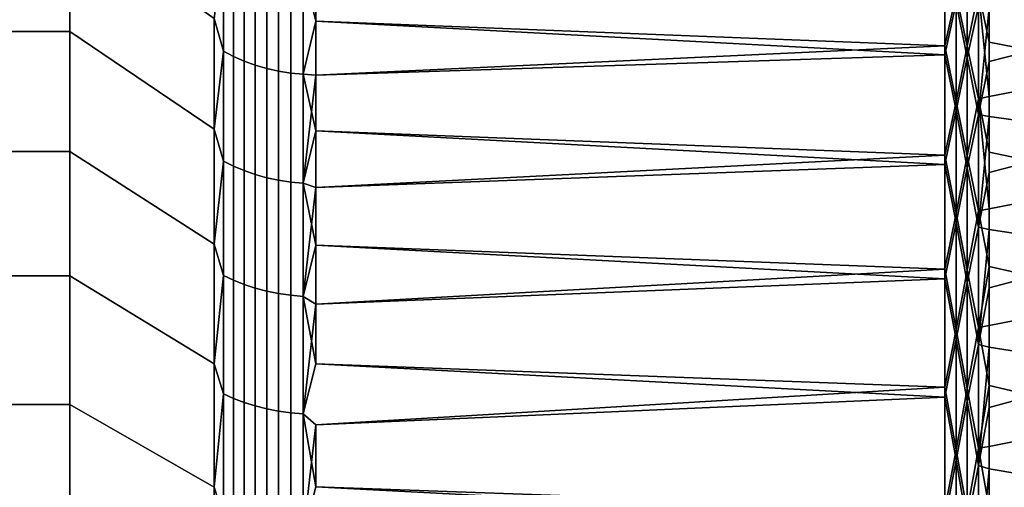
# Model space of a CAD drawing. Header units: metres. Extents: x -29 to 117, y -464 to 29.
# Tile 312 of 362: x 55.85 to 62.72, y 14.05 to 17.31. Entities that reach past the tile are written whole.
import ezdxf

# ---------------------------------------------------------------- set-up
doc = ezdxf.new("R2010")
doc.units = ezdxf.units.M
doc.layers.add('solid_24_501_056_XXX', color=7, linetype='CONTINUOUS')

msp = doc.modelspace()

# ---------------------------------------------------------------- linework, layer by layer
at = {"layer": 'solid_24_501_056_XXX'}
for points in [[(56.200001, 18.031223, 33.968777), (56.200001, 17.227636, 33.199509), (55.5, 17.227528, 33.199455), (55.5, 18.031223, 33.968777)], [(56.200001, 17.227636, 70.800491), (56.200001, 18.031223, 70.031219), (55.5, 18.031223, 70.031219), (55.5, 17.227528, 70.800545)], [(57.207108, 17.319078, 34.680897), (57.207108, 16.547144, 33.941933), (56.200001, 17.227636, 33.199509), (56.200001, 18.031223, 33.968777)], [(57.207108, 16.547144, 70.058067), (57.207108, 17.319077, 69.319107), (56.200001, 18.031223, 70.031219), (56.200001, 17.227636, 70.800491)], [(62.611195, 17.016912, 69.275459), (63.590717, 17.267908, 69.445091), (63.590717, 18.005177, 68.68309), (62.611195, 17.391401, 68.898399)], [(62.30183, 17.858013, 35.668087), (62.30183, 17.127747, 34.903793), (57.914215, 17.300224, 35.07835), (57.914215, 17.670332, 35.46521)], [(62.380379, 17.48723, 35.267208), (62.30183, 17.127747, 34.903793), (62.30183, 17.858013, 35.668087)], [(62.380379, 17.48723, 35.267208), (62.458523, 17.856911, 35.648586), (62.458523, 17.124691, 34.883255)], [(62.458523, 17.124691, 34.883255), (62.458523, 17.856911, 35.648586), (62.535694, 17.507782, 35.253044)], [(57.271427, 17.090534, 34.537701), (57.207108, 17.319078, 34.680897), (57.271427, 17.825977, 35.289143)], [(57.271427, 17.825977, 68.710854), (57.207108, 17.319077, 69.319107), (57.271427, 17.090534, 69.462296)], [(57.271427, 17.825977, 68.710854), (57.271427, 17.090534, 69.462296), (57.34071, 17.053352, 69.424309), (57.34071, 17.787195, 68.6745)], [(57.271427, 17.090534, 34.537701), (57.271427, 17.825977, 35.289143), (57.34071, 17.787195, 35.3255), (57.34071, 17.053352, 34.575691)], [(57.34071, 17.787195, 68.6745), (57.34071, 17.053352, 69.424309), (57.414364, 17.02054, 69.390785), (57.414364, 17.752972, 68.642418)], [(57.34071, 17.053352, 34.575691), (57.34071, 17.787195, 35.3255), (57.414364, 17.752972, 35.357582), (57.414364, 17.02054, 34.609219)], [(62.30183, 17.064537, 69.159302), (62.30183, 17.797623, 68.397705), (57.914215, 17.670332, 68.53479), (57.914215, 17.300224, 68.921654)], [(62.380379, 17.426468, 68.796066), (62.30183, 17.797623, 68.397705), (62.30183, 17.064537, 69.159302)], [(57.414364, 17.752972, 68.642418), (57.414364, 17.02054, 69.390785), (57.491833, 16.992348, 69.361977), (57.491833, 17.723566, 68.614853)], [(57.414364, 17.02054, 34.609219), (57.414364, 17.752972, 35.357582), (57.491833, 17.723566, 35.385147), (57.491833, 16.992348, 34.638023)], [(57.491833, 17.723566, 68.614853), (57.491833, 16.992348, 69.361977), (57.572521, 16.96899, 69.338112), (57.572521, 17.699203, 68.59201)], [(57.491833, 16.992348, 34.638023), (57.491833, 17.723566, 35.385147), (57.572521, 17.699203, 35.407986), (57.572521, 16.96899, 34.661888)], [(62.380379, 17.426468, 68.796066), (62.458523, 17.045099, 69.196007), (62.458523, 17.780863, 68.434082)], [(62.458523, 17.780863, 68.434082), (62.458523, 17.045099, 69.196007), (62.535694, 17.402784, 68.856041)], [(57.572521, 17.699203, 68.59201), (57.572521, 16.96899, 69.338112), (57.655815, 16.950645, 69.319366), (57.655815, 17.680069, 68.574074)], [(57.572521, 16.96899, 34.661888), (57.572521, 17.699203, 35.407986), (57.655815, 17.680069, 35.425922), (57.655815, 16.950645, 34.680634)], [(57.655815, 17.680069, 68.574074), (57.655815, 16.950645, 69.319366), (57.741081, 16.937454, 69.305885), (57.741081, 17.666309, 68.56118)], [(57.655815, 16.950645, 34.680634), (57.655815, 17.680069, 35.425922), (57.741081, 17.666309, 35.438824), (57.741081, 16.937454, 34.694111)], [(57.741081, 17.666309, 68.56118), (57.741081, 16.937454, 69.305885), (57.827667, 16.929516, 69.297775), (57.827667, 17.65803, 68.553413)], [(57.741081, 16.937454, 34.694111), (57.741081, 17.666309, 35.438824), (57.827667, 17.65803, 35.446583), (57.827667, 16.929516, 34.702221)], [(57.827667, 17.65803, 68.553413), (57.914215, 17.300224, 68.921654), (57.914215, 17.670332, 68.53479)], [(57.827667, 17.65803, 35.446583), (57.914215, 17.670332, 35.46521), (57.914215, 17.300224, 35.07835)], [(57.827667, 17.65803, 68.553413), (57.827667, 16.929516, 69.297775), (57.914215, 17.300224, 68.921654)], [(57.827667, 16.929516, 34.702221), (57.827667, 17.65803, 35.446583), (57.914215, 17.300224, 35.07835)], [(62.611195, 17.52496, 35.24015), (63.590717, 17.712799, 35.006809), (63.590717, 16.96241, 34.257721), (62.611195, 17.153475, 34.860134)], [(62.535694, 17.507782, 35.253044), (62.611195, 17.52496, 35.24015), (62.611195, 17.153475, 34.860134)], [(62.380379, 16.739128, 34.518833), (62.30183, 17.127747, 34.903793), (62.380379, 17.48723, 35.267208)], [(62.380379, 16.739128, 34.518833), (62.380379, 17.48723, 35.267208), (62.458523, 17.124691, 34.883255)], [(62.458523, 17.124691, 34.883255), (62.535694, 17.507782, 35.253044), (62.535694, 16.757895, 34.502686)], [(62.535694, 17.507782, 35.253044), (62.611195, 17.153475, 34.860134), (62.611195, 16.773752, 34.488346)], [(62.535694, 16.757895, 34.502686), (62.535694, 17.507782, 35.253044), (62.611195, 16.773752, 34.488346)], [(62.380379, 17.426468, 68.796066), (62.30183, 17.064537, 69.159302), (62.380379, 16.675657, 69.541725)], [(62.380379, 17.426468, 68.796066), (62.380379, 16.675657, 69.541725), (62.458523, 17.045099, 69.196007)], [(62.458523, 17.045099, 69.196007), (62.535694, 16.64822, 69.6017), (62.535694, 17.402784, 68.856041)], [(62.535694, 17.402784, 68.856041), (62.535694, 16.64822, 69.6017), (62.611195, 17.391401, 68.898399)], [(62.535694, 16.64822, 69.6017), (62.611195, 17.016912, 69.275459), (62.611195, 17.391401, 68.898399)], [(57.271427, 17.090534, 34.537701), (57.207108, 16.547144, 33.941933), (57.207108, 17.319078, 34.680897)], [(57.271427, 17.090534, 69.462296), (57.207108, 17.319077, 69.319107), (57.207108, 16.547144, 70.058067)], [(57.827667, 16.929516, 69.297775), (57.914215, 16.921648, 69.300224), (57.914215, 17.300224, 68.921654)], [(57.827667, 16.929516, 34.702221), (57.914215, 17.300224, 35.07835), (57.914215, 16.921648, 34.699776)], [(62.30183, 17.064537, 69.159302), (57.914215, 17.300224, 68.921654), (57.914215, 16.921648, 69.300224)], [(62.30183, 17.127747, 34.903793), (57.914215, 16.921648, 34.699776), (57.914215, 17.300224, 35.07835)], [(62.611195, 17.016912, 69.275459), (62.611195, 16.634251, 69.644218), (63.590717, 16.498419, 70.174545), (63.590717, 17.267908, 69.445091)], [(56.200001, 17.227636, 33.199509), (56.200001, 16.391222, 32.465981), (55.5, 16.391085, 32.465866), (55.5, 17.227528, 33.199455)], [(56.200001, 17.227636, 70.800491), (55.5, 17.227528, 70.800545), (55.5, 16.391085, 71.534134), (56.200001, 16.391222, 71.534019)], [(57.207108, 15.743712, 33.237343), (56.200001, 16.391222, 32.465981), (56.200001, 17.227636, 33.199509), (57.207108, 16.547144, 33.941933)], [(57.207108, 15.743711, 70.762657), (57.207108, 16.547144, 70.058067), (56.200001, 17.227636, 70.800491), (56.200001, 16.391222, 71.534019)], [(62.30183, 17.127747, 34.903793), (62.30183, 16.364803, 34.172123), (57.914215, 16.53479, 34.329666), (57.914215, 16.921648, 34.699776)], [(62.380379, 16.739128, 34.518833), (62.30183, 16.364803, 34.172123), (62.30183, 17.127747, 34.903793)], [(62.380379, 16.739128, 34.518833), (62.458523, 17.124691, 34.883255), (62.458523, 16.359699, 34.150681)], [(62.458523, 16.359699, 34.150681), (62.458523, 17.124691, 34.883255), (62.535694, 16.757895, 34.502686)], [(62.611195, 16.773752, 34.488346), (62.611195, 17.153475, 34.860134), (63.590717, 16.96241, 34.257721)], [(57.271427, 16.323442, 33.818596), (57.207108, 16.547144, 33.941933), (57.271427, 17.090534, 34.537701)], [(57.271427, 17.090534, 69.462296), (57.207108, 16.547144, 70.058067), (57.271427, 16.323442, 70.181404)], [(57.271427, 17.090534, 69.462296), (57.271427, 16.323442, 70.181404), (57.34071, 16.28793, 70.141846), (57.34071, 17.053352, 69.424309)], [(57.271427, 16.323442, 33.818596), (57.271427, 17.090534, 34.537701), (57.34071, 17.053352, 34.575691), (57.34071, 16.28793, 33.85815)], [(57.34071, 17.053352, 69.424309), (57.34071, 16.28793, 70.141846), (57.414364, 16.25659, 70.106941), (57.414364, 17.02054, 69.390785)], [(57.34071, 16.28793, 33.85815), (57.34071, 17.053352, 34.575691), (57.414364, 17.02054, 34.609219), (57.414364, 16.25659, 33.893059)], [(62.30183, 16.298899, 69.888145), (62.30183, 17.064537, 69.159302), (57.914215, 16.921648, 69.300224), (57.914215, 16.53479, 69.670334)], [(62.380379, 16.675657, 69.541725), (62.30183, 17.064537, 69.159302), (62.30183, 16.298899, 69.888145)], [(62.380379, 16.675657, 69.541725), (62.458523, 16.276718, 69.925026), (62.458523, 17.045099, 69.196007)], [(62.458523, 17.045099, 69.196007), (62.458523, 16.276718, 69.925026), (62.535694, 16.64822, 69.6017)], [(57.414364, 17.02054, 69.390785), (57.414364, 16.25659, 70.106941), (57.491833, 16.229664, 70.07695), (57.491833, 16.992348, 69.361977)], [(57.414364, 16.25659, 33.893059), (57.414364, 17.02054, 34.609219), (57.491833, 16.992348, 34.638023), (57.491833, 16.229664, 33.92305)], [(57.491833, 16.992348, 69.361977), (57.491833, 16.229664, 70.07695), (57.572521, 16.207355, 70.052101), (57.572521, 16.96899, 69.338112)], [(57.491833, 16.229664, 33.92305), (57.491833, 16.992348, 34.638023), (57.572521, 16.96899, 34.661888), (57.572521, 16.207355, 33.947899)], [(57.572521, 16.96899, 69.338112), (57.572521, 16.207355, 70.052101), (57.655815, 16.189835, 70.032585), (57.655815, 16.950645, 69.319366)], [(57.572521, 16.207355, 33.947899), (57.572521, 16.96899, 34.661888), (57.655815, 16.950645, 34.680634), (57.655815, 16.189835, 33.967415)], [(62.535694, 16.64822, 69.6017), (62.611195, 16.634251, 69.644218), (62.611195, 17.016912, 69.275459)], [(62.611195, 16.773752, 34.488346), (63.590717, 16.96241, 34.257721), (63.590717, 16.180372, 33.54174), (62.611195, 16.385971, 34.124969)], [(57.655815, 16.950645, 69.319366), (57.655815, 16.189835, 70.032585), (57.741081, 16.177235, 70.018555), (57.741081, 16.937454, 69.305885)], [(57.655815, 16.189835, 33.967415), (57.655815, 16.950645, 34.680634), (57.741081, 16.937454, 34.694111), (57.741081, 16.177235, 33.981449)], [(57.741081, 16.937454, 69.305885), (57.741081, 16.177235, 70.018555), (57.827667, 16.169653, 70.010109), (57.827667, 16.929516, 69.297775)], [(57.741081, 16.177235, 33.981449), (57.741081, 16.937454, 34.694111), (57.827667, 16.929516, 34.702221), (57.827667, 16.169653, 33.989891)], [(57.827667, 16.929516, 69.297775), (57.827667, 16.169653, 70.010109), (57.914215, 16.921648, 69.300224)], [(57.827667, 16.929516, 34.702221), (57.914215, 16.921648, 34.699776), (57.914215, 16.53479, 34.329666)], [(57.827667, 16.169653, 33.989891), (57.827667, 16.929516, 34.702221), (57.914215, 16.53479, 34.329666)], [(57.827667, 16.169653, 70.010109), (57.914215, 16.53479, 69.670334), (57.914215, 16.921648, 69.300224)], [(62.458523, 16.359699, 34.150681), (62.535694, 16.757895, 34.502686), (62.535694, 15.975876, 33.785877)], [(62.535694, 16.757895, 34.502686), (62.611195, 16.773752, 34.488346), (62.611195, 16.385971, 34.124969)], [(62.535694, 16.757895, 34.502686), (62.611195, 16.385971, 34.124969), (62.611195, 15.990322, 33.77018)], [(62.535694, 15.975876, 33.785877), (62.535694, 16.757895, 34.502686), (62.611195, 15.990322, 33.77018)], [(62.380379, 15.95903, 33.803875), (62.30183, 16.364803, 34.172123), (62.380379, 16.739128, 34.518833)], [(62.380379, 15.95903, 33.803875), (62.380379, 16.739128, 34.518833), (62.458523, 16.359699, 34.150681)], [(62.380379, 16.675657, 69.541725), (62.30183, 16.298899, 69.888145), (62.380379, 15.892973, 70.253845)], [(62.380379, 16.675657, 69.541725), (62.380379, 15.892973, 70.253845), (62.458523, 16.276718, 69.925026)], [(62.458523, 16.276718, 69.925026), (62.535694, 15.861738, 70.313606), (62.535694, 16.64822, 69.6017)], [(62.535694, 16.64822, 69.6017), (62.535694, 15.861738, 70.313606), (62.611195, 16.634251, 69.644218)], [(62.535694, 15.861738, 70.313606), (62.611195, 16.243599, 70.004509), (62.611195, 16.634251, 69.644218)], [(62.611195, 16.634251, 69.644218), (62.611195, 16.243599, 70.004509), (63.590717, 16.498419, 70.174545)], [(57.271427, 16.323442, 33.818596), (57.207108, 15.743712, 33.237343), (57.207108, 16.547144, 33.941933)], [(57.271427, 16.323442, 70.181404), (57.207108, 16.547144, 70.058067), (57.207108, 15.743711, 70.762657)], [(57.827667, 16.169653, 70.010109), (57.914215, 16.139839, 70.031792), (57.914215, 16.53479, 69.670334)], [(57.827667, 16.169653, 33.989891), (57.914215, 16.53479, 34.329666), (57.914215, 16.139839, 33.968204)], [(62.30183, 16.298899, 69.888145), (57.914215, 16.53479, 69.670334), (57.914215, 16.139839, 70.031792)], [(62.30183, 16.364803, 34.172123), (57.914215, 16.139839, 33.968204), (57.914215, 16.53479, 34.329666)], [(62.611195, 16.243599, 70.004509), (62.611195, 15.845146, 70.356148), (63.590717, 15.698147, 70.870079), (63.590717, 16.498419, 70.174545)], [(56.200001, 16.391222, 32.465981), (56.200001, 15.523464, 31.769527), (55.5, 15.523396, 31.769518), (55.5, 16.391085, 32.465866)], [(56.200001, 15.523464, 72.230476), (56.200001, 16.391222, 71.534019), (55.5, 16.391085, 71.534134), (55.5, 15.523396, 72.230484)], [(57.207108, 14.91031, 32.568466), (56.200001, 15.523464, 31.769527), (56.200001, 16.391222, 32.465981), (57.207108, 15.743712, 33.237343)], [(57.207108, 14.91031, 71.431534), (57.207108, 15.743711, 70.762657), (56.200001, 16.391222, 71.534019), (56.200001, 15.523464, 72.230476)], [(62.30183, 16.364803, 34.172123), (62.30183, 15.570638, 33.474472), (57.914215, 15.736988, 33.61557), (57.914215, 16.139839, 33.968204)], [(62.380379, 15.95903, 33.803875), (62.30183, 15.570638, 33.474472), (62.30183, 16.364803, 34.172123)], [(62.380379, 15.95903, 33.803875), (62.458523, 16.359699, 34.150681), (62.458523, 15.563401, 33.452263)], [(62.458523, 15.563401, 33.452263), (62.458523, 16.359699, 34.150681), (62.535694, 15.975876, 33.785877)], [(62.611195, 15.990322, 33.77018), (62.611195, 16.385971, 34.124969), (63.590717, 16.180372, 33.54174)], [(57.271427, 15.526125, 33.13316), (57.207108, 15.743712, 33.237343), (57.271427, 16.323442, 33.818596)], [(57.271427, 16.323442, 70.181404), (57.207108, 15.743711, 70.762657), (57.271427, 15.526125, 70.866837)], [(57.271427, 16.323442, 70.181404), (57.271427, 15.526125, 70.866837), (57.34071, 15.492347, 70.82579), (57.34071, 16.28793, 70.141846)], [(57.271427, 15.526125, 33.13316), (57.271427, 16.323442, 33.818596), (57.34071, 16.28793, 33.85815), (57.34071, 15.492347, 33.174206)], [(57.34071, 16.28793, 70.141846), (57.34071, 15.492347, 70.82579), (57.414364, 15.462538, 70.789574), (57.414364, 16.25659, 70.106941)], [(57.34071, 15.492347, 33.174206), (57.34071, 16.28793, 33.85815), (57.414364, 16.25659, 33.893059), (57.414364, 15.462538, 33.21043)], [(62.30183, 15.502167, 70.582863), (62.30183, 16.298899, 69.888145), (57.914215, 16.139839, 70.031792), (57.914215, 15.736988, 70.38443)], [(62.380379, 15.892973, 70.253845), (62.30183, 16.298899, 69.888145), (62.30183, 15.502167, 70.582863)], [(62.380379, 15.892973, 70.253845), (62.458523, 15.477189, 70.619736), (62.458523, 16.276718, 69.925026)], [(62.458523, 16.276718, 69.925026), (62.458523, 15.477189, 70.619736), (62.535694, 15.861738, 70.313606)], [(57.414364, 16.25659, 70.106941), (57.414364, 15.462538, 70.789574), (57.491833, 15.436927, 70.758446), (57.491833, 16.229664, 70.07695)], [(57.414364, 15.462538, 33.21043), (57.414364, 16.25659, 33.893059), (57.491833, 16.229664, 33.92305), (57.491833, 15.436927, 33.24155)], [(57.491833, 16.229664, 70.07695), (57.491833, 15.436927, 70.758446), (57.572521, 15.415708, 70.732666), (57.572521, 16.207355, 70.052101)], [(57.491833, 15.436927, 33.24155), (57.491833, 16.229664, 33.92305), (57.572521, 16.207355, 33.947899), (57.572521, 15.415708, 33.267338)], [(57.572521, 16.207355, 70.052101), (57.572521, 15.415708, 70.732666), (57.655815, 15.399042, 70.71241), (57.655815, 16.189835, 70.032585)], [(57.572521, 15.415708, 33.267338), (57.572521, 16.207355, 33.947899), (57.655815, 16.189835, 33.967415), (57.655815, 15.399042, 33.287586)], [(62.535694, 15.861738, 70.313606), (62.611195, 15.845146, 70.356148), (62.611195, 16.243599, 70.004509)], [(57.655815, 16.189835, 70.032585), (57.655815, 15.399042, 70.71241), (57.741081, 15.387057, 70.697853), (57.741081, 16.177235, 70.018555)], [(57.655815, 15.399042, 33.287586), (57.655815, 16.189835, 33.967415), (57.741081, 16.177235, 33.981449), (57.741081, 15.387057, 33.302151)], [(57.741081, 16.177235, 70.018555), (57.741081, 15.387057, 70.697853), (57.827667, 15.379846, 70.689087), (57.827667, 16.169653, 70.010109)], [(57.741081, 15.387057, 33.302151), (57.741081, 16.177235, 33.981449), (57.827667, 16.169653, 33.989891), (57.827667, 15.379846, 33.310913)], [(57.827667, 16.169653, 70.010109), (57.827667, 15.379846, 70.689087), (57.914215, 16.139839, 70.031792)], [(57.827667, 16.169653, 33.989891), (57.914215, 16.139839, 33.968204), (57.914215, 15.736988, 33.61557)], [(57.827667, 15.379846, 33.310913), (57.827667, 16.169653, 33.989891), (57.914215, 15.736988, 33.61557)], [(57.827667, 15.379846, 70.689087), (57.914215, 15.736988, 70.38443), (57.914215, 16.139839, 70.031792)], [(62.611195, 15.990322, 33.77018), (63.590717, 16.180372, 33.54174), (63.590717, 15.368145, 32.860199), (62.611195, 15.586993, 33.424145)], [(62.380379, 15.148426, 33.123699), (62.30183, 15.570638, 33.474472), (62.380379, 15.95903, 33.803875)], [(62.380379, 15.148426, 33.123699), (62.380379, 15.95903, 33.803875), (62.458523, 15.563401, 33.452263)], [(62.458523, 15.563401, 33.452263), (62.535694, 15.975876, 33.785877), (62.535694, 15.16323, 33.103985)], [(62.535694, 15.975876, 33.785877), (62.611195, 15.990322, 33.77018), (62.611195, 15.586993, 33.424145)], [(62.535694, 15.16323, 33.103985), (62.535694, 15.975876, 33.785877), (62.611195, 15.586993, 33.424145)], [(62.380379, 15.892973, 70.253845), (62.30183, 15.502167, 70.582863), (62.380379, 15.079909, 70.931084)], [(62.380379, 15.892973, 70.253845), (62.380379, 15.079909, 70.931084), (62.458523, 15.477189, 70.619736)], [(62.458523, 15.477189, 70.619736), (62.535694, 15.044847, 70.99041), (62.535694, 15.861738, 70.313606)], [(62.535694, 15.861738, 70.313606), (62.535694, 15.044847, 70.99041), (62.611195, 15.845146, 70.356148)], [(62.535694, 15.044847, 70.99041), (62.611195, 15.439083, 70.698967), (62.611195, 15.845146, 70.356148)], [(62.611195, 15.845146, 70.356148), (62.611195, 15.439083, 70.698967), (63.590717, 15.698147, 70.870079)], [(57.271427, 15.526125, 33.13316), (57.207108, 14.91031, 32.568466), (57.207108, 15.743712, 33.237343)], [(57.271427, 15.526125, 70.866837), (57.207108, 15.743711, 70.762657), (57.207108, 14.91031, 71.431534)], [(57.827667, 15.379846, 70.689087), (57.914215, 15.326435, 70.728065), (57.914215, 15.736988, 70.38443)], [(57.827667, 15.379846, 33.310913), (57.914215, 15.736988, 33.61557), (57.914215, 15.326435, 33.271935)], [(62.30183, 15.502167, 70.582863), (57.914215, 15.736988, 70.38443), (57.914215, 15.326435, 70.728065)], [(62.30183, 15.570638, 33.474472), (57.914215, 15.326435, 33.271935), (57.914215, 15.736988, 33.61557)], [(62.611195, 15.439083, 70.698967), (62.611195, 15.025605, 71.032814), (63.590717, 14.868584, 71.530411), (63.590717, 15.698147, 70.870079)], [(56.200001, 15.523464, 31.769527), (56.200001, 14.626127, 31.111572), (55.5, 14.626199, 31.111624), (55.5, 15.523396, 31.769518)], [(56.200001, 14.626127, 72.888428), (56.200001, 15.523464, 72.230476), (55.5, 15.523396, 72.230484), (55.5, 14.626199, 72.888374)], [(57.207108, 14.91031, 32.568466), (57.207108, 14.048526, 31.936583), (56.200001, 14.626127, 31.111572), (56.200001, 15.523464, 31.769527)], [(57.207108, 14.048525, 72.063416), (57.207108, 14.91031, 71.431534), (56.200001, 15.523464, 72.230476), (56.200001, 14.626127, 72.888428)], [(57.271427, 14.700056, 32.482662), (57.207108, 14.91031, 32.568466), (57.271427, 15.526125, 33.13316)], [(57.271427, 15.526125, 70.866837), (57.207108, 14.91031, 71.431534), (57.271427, 14.700056, 71.517342)], [(57.271427, 15.526125, 70.866837), (57.271427, 14.700056, 71.517342), (57.34071, 14.668075, 71.474876), (57.34071, 15.492347, 70.82579)], [(57.271427, 14.700056, 32.482662), (57.271427, 15.526125, 33.13316), (57.34071, 15.492347, 33.174206), (57.34071, 14.668075, 32.52512)], [(62.30183, 15.570638, 33.474472), (62.30183, 14.746767, 32.812168), (57.914215, 14.908381, 32.937466), (57.914215, 15.326435, 33.271935)], [(62.380379, 15.148426, 33.123699), (62.30183, 14.746767, 32.812168), (62.30183, 15.570638, 33.474472)], [(62.380379, 15.148426, 33.123699), (62.458523, 15.563401, 33.452263), (62.458523, 14.737319, 32.789341)], [(62.458523, 14.737319, 32.789341), (62.458523, 15.563401, 33.452263), (62.535694, 15.16323, 33.103985)], [(62.535694, 15.16323, 33.103985), (62.611195, 15.586993, 33.424145), (62.611195, 15.176178, 33.087032)], [(62.611195, 15.176178, 33.087032), (62.611195, 15.586993, 33.424145), (63.590717, 15.368145, 32.860199)], [(57.34071, 15.492347, 70.82579), (57.34071, 14.668075, 71.474876), (57.414364, 14.639853, 71.437408), (57.414364, 15.462538, 70.789574)], [(57.34071, 14.668075, 32.52512), (57.34071, 15.492347, 33.174206), (57.414364, 15.462538, 33.21043), (57.414364, 14.639853, 32.562592)], [(57.414364, 15.462538, 70.789574), (57.414364, 14.639853, 71.437408), (57.491833, 14.615603, 71.405212), (57.491833, 15.436927, 70.758446)], [(57.414364, 14.639853, 32.562592), (57.414364, 15.462538, 33.21043), (57.491833, 15.436927, 33.24155), (57.491833, 14.615603, 32.594788)], [(62.30183, 14.67586, 71.242119), (62.30183, 15.502167, 70.582863), (57.914215, 15.326435, 70.728065), (57.914215, 14.908381, 71.062531)], [(62.380379, 15.079909, 70.931084), (62.30183, 15.502167, 70.582863), (62.30183, 14.67586, 71.242119)], [(62.380379, 15.079909, 70.931084), (62.458523, 14.648041, 71.278824), (62.458523, 15.477189, 70.619736)], [(62.458523, 15.477189, 70.619736), (62.458523, 14.648041, 71.278824), (62.535694, 15.044847, 70.99041)], [(57.491833, 15.436927, 70.758446), (57.491833, 14.615603, 71.405212), (57.572521, 14.595513, 71.37854), (57.572521, 15.415708, 70.732666)], [(57.491833, 14.615603, 32.594788), (57.491833, 15.436927, 33.24155), (57.572521, 15.415708, 33.267338), (57.572521, 14.595513, 32.621464)], [(57.572521, 15.415708, 70.732666), (57.572521, 14.595513, 71.37854), (57.655815, 14.579734, 71.35759), (57.655815, 15.399042, 70.71241)], [(57.572521, 14.595513, 32.621464), (57.572521, 15.415708, 33.267338), (57.655815, 15.399042, 33.287586), (57.655815, 14.579734, 32.64241)], [(57.655815, 15.399042, 70.71241), (57.655815, 14.579734, 71.35759), (57.741081, 14.568388, 71.342522), (57.741081, 15.387057, 70.697853)], [(57.655815, 14.579734, 32.64241), (57.655815, 15.399042, 33.287586), (57.741081, 15.387057, 33.302151), (57.741081, 14.568388, 32.657478)], [(57.741081, 15.387057, 70.697853), (57.741081, 14.568388, 71.342522), (57.827667, 14.56156, 71.333458), (57.827667, 15.379846, 70.689087)], [(57.741081, 14.568388, 32.657478), (57.741081, 15.387057, 33.302151), (57.827667, 15.379846, 33.310913), (57.827667, 14.56156, 32.666542)], [(62.535694, 15.044847, 70.99041), (62.611195, 15.025605, 71.032814), (62.611195, 15.439083, 70.698967)], [(57.827667, 15.379846, 70.689087), (57.827667, 14.56156, 71.333458), (57.914215, 15.326435, 70.728065)], [(57.827667, 15.379846, 33.310913), (57.914215, 15.326435, 33.271935), (57.914215, 14.908381, 32.937466)], [(57.827667, 14.56156, 32.666542), (57.827667, 15.379846, 33.310913), (57.914215, 14.908381, 32.937466)], [(57.827667, 14.56156, 71.333458), (57.914215, 14.908381, 71.062531), (57.914215, 15.326435, 70.728065)], [(62.611195, 14.758073, 32.759003), (62.611195, 15.176178, 33.087032), (63.590717, 15.368145, 32.860199), (63.590717, 14.527242, 32.214371)], [(62.535694, 15.16323, 33.103985), (62.611195, 15.176178, 33.087032), (62.611195, 14.758073, 32.759003)], [(62.380379, 14.308867, 32.479603), (62.30183, 14.746767, 32.812168), (62.380379, 15.148426, 33.123699)], [(62.380379, 14.308867, 32.479603), (62.380379, 15.148426, 33.123699), (62.458523, 14.737319, 32.789341)], [(62.458523, 14.737319, 32.789341), (62.535694, 15.16323, 33.103985), (62.535694, 14.321512, 32.458321)], [(62.535694, 14.321512, 32.458321), (62.535694, 15.16323, 33.103985), (62.611195, 14.758073, 32.759003)], [(62.380379, 15.079909, 70.931084), (62.30183, 14.67586, 71.242119), (62.380379, 14.238021, 71.572128)], [(62.380379, 15.079909, 70.931084), (62.380379, 14.238021, 71.572128), (62.458523, 14.648041, 71.278824)], [(62.458523, 14.648041, 71.278824), (62.535694, 14.19911, 71.630798), (62.535694, 15.044847, 70.99041)], [(62.535694, 15.044847, 70.99041), (62.535694, 14.19911, 71.630798), (62.611195, 15.025605, 71.032814)], [(62.535694, 14.19911, 71.630798), (62.611195, 14.604911, 71.357513), (62.611195, 15.025605, 71.032814)], [(62.611195, 15.025605, 71.032814), (62.611195, 14.604911, 71.357513), (63.590717, 14.868584, 71.530411)], [(57.271427, 14.700056, 32.482662), (57.207108, 14.048526, 31.936583), (57.207108, 14.91031, 32.568466)], [(57.271427, 14.700056, 71.517342), (57.207108, 14.91031, 71.431534), (57.207108, 14.048525, 72.063416)], [(57.827667, 14.56156, 71.333458), (57.914215, 14.483028, 71.387672), (62.30183, 14.67586, 71.242119), (57.914215, 14.908381, 71.062531)], [(57.827667, 14.56156, 32.666542), (57.914215, 14.908381, 32.937466), (62.30183, 14.746767, 32.812168), (57.914215, 14.483028, 32.612328)], [(62.611195, 14.604911, 71.357513), (62.611195, 14.177202, 71.67292), (63.590717, 14.011278, 72.154305), (63.590717, 14.868584, 71.530411)], [(57.271427, 13.846766, 31.868301), (57.207108, 14.048526, 31.936583), (57.271427, 14.700056, 32.482662)], [(57.271427, 14.700056, 71.517342), (57.207108, 14.048525, 72.063416), (57.271427, 13.846766, 72.131699)], [(57.271427, 14.700056, 71.517342), (57.271427, 13.846766, 72.131699), (57.34071, 13.816641, 72.087898), (57.34071, 14.668075, 71.474876)], [(57.271427, 13.846766, 31.868301), (57.271427, 14.700056, 32.482662), (57.34071, 14.668075, 32.52512), (57.34071, 13.816641, 31.9121)], [(62.30183, 14.746767, 32.812168), (62.30183, 13.894759, 32.186478), (57.914215, 14.050589, 32.296677), (57.914215, 14.483028, 32.612328)], [(62.380379, 14.308867, 32.479603), (62.30183, 13.894759, 32.186478), (62.30183, 14.746767, 32.812168)], [(62.380379, 14.308867, 32.479603), (62.458523, 14.737319, 32.789341), (62.458523, 13.883035, 32.163181)], [(62.458523, 13.883035, 32.163181), (62.458523, 14.737319, 32.789341), (62.535694, 14.321512, 32.458321)], [(62.535694, 14.321512, 32.458321), (62.611195, 14.758073, 32.759003), (62.611195, 14.332881, 32.440212)], [(62.611195, 14.332881, 32.440212), (62.611195, 14.758073, 32.759003), (63.590717, 14.527242, 32.214371)], [(57.34071, 14.668075, 71.474876), (57.34071, 13.816641, 72.087898), (57.414364, 13.790056, 72.049248), (57.414364, 14.639853, 71.437408)], [(57.34071, 13.816641, 31.9121), (57.34071, 14.668075, 32.52512), (57.414364, 14.639853, 32.562592), (57.414364, 13.790056, 31.95075)], [(57.414364, 14.639853, 71.437408), (57.414364, 13.790056, 72.049248), (57.491833, 13.767216, 72.016037), (57.491833, 14.615603, 71.405212)], [(57.414364, 13.790056, 31.95075), (57.414364, 14.639853, 32.562592), (57.491833, 14.615603, 32.594788), (57.491833, 13.767216, 31.983959)], [(62.30183, 13.821552, 71.864662), (62.30183, 14.67586, 71.242119), (57.914215, 14.483028, 71.387672), (57.914215, 14.050589, 71.703323)], [(62.380379, 14.238021, 71.572128), (62.30183, 14.67586, 71.242119), (62.30183, 13.821552, 71.864662)], [(62.380379, 14.238021, 71.572128), (62.458523, 13.790861, 71.901009), (62.458523, 14.648041, 71.278824)], [(62.458523, 14.648041, 71.278824), (62.458523, 13.790861, 71.901009), (62.535694, 14.19911, 71.630798)], [(56.200001, 13.701018, 30.493441), (55.5, 13.701121, 30.493547), (55.5, 14.626199, 31.111624), (56.200001, 14.626127, 31.111572)], [(56.200001, 13.701018, 73.506561), (56.200001, 14.626127, 72.888428), (55.5, 14.626199, 72.888374), (55.5, 13.701121, 73.506454)], [(57.207108, 14.048526, 31.936583), (57.207108, 13.16, 31.34289), (56.200001, 13.701018, 30.493441), (56.200001, 14.626127, 31.111572)], [(57.207108, 13.159999, 72.657112), (57.207108, 14.048525, 72.063416), (56.200001, 14.626127, 72.888428), (56.200001, 13.701018, 73.506561)], [(57.491833, 14.615603, 71.405212), (57.491833, 13.767216, 72.016037), (57.572521, 13.748291, 71.988525), (57.572521, 14.595513, 71.37854)], [(57.491833, 13.767216, 31.983959), (57.491833, 14.615603, 32.594788), (57.572521, 14.595513, 32.621464), (57.572521, 13.748291, 32.011475)], [(57.572521, 14.595513, 71.37854), (57.572521, 13.748291, 71.988525), (57.655815, 13.733428, 71.966919), (57.655815, 14.579734, 71.35759)], [(57.572521, 13.748291, 32.011475), (57.572521, 14.595513, 32.621464), (57.655815, 14.579734, 32.64241), (57.655815, 13.733428, 32.033081)], [(57.655815, 14.579734, 71.35759), (57.655815, 13.733428, 71.966919), (57.741081, 13.72274, 71.951378), (57.741081, 14.568388, 71.342522)], [(57.655815, 13.733428, 32.033081), (57.655815, 14.579734, 32.64241), (57.741081, 14.568388, 32.657478), (57.741081, 13.72274, 32.048622)], [(57.741081, 14.568388, 71.342522), (57.741081, 13.72274, 71.951378), (57.827667, 13.716309, 71.942032), (57.827667, 14.56156, 71.333458)], [(57.741081, 13.72274, 32.048622), (57.741081, 14.568388, 32.657478), (57.827667, 14.56156, 32.666542), (57.827667, 13.716309, 32.057972)], [(57.827667, 14.56156, 71.333458), (57.827667, 13.716309, 71.942032), (57.914215, 14.483028, 71.387672)], [(57.827667, 14.56156, 32.666542), (57.914215, 14.483028, 32.612328), (57.914215, 14.050589, 32.296677)], [(57.827667, 13.716309, 32.057972), (57.827667, 14.56156, 32.666542), (57.914215, 14.050589, 32.296677)], [(62.535694, 14.19911, 71.630798), (62.611195, 14.177202, 71.67292), (62.611195, 14.604911, 71.357513)], [(62.611195, 13.900805, 32.130817), (62.611195, 14.332881, 32.440212), (63.590717, 14.527242, 32.214371), (63.590717, 13.659232, 31.605461)], [(57.827667, 13.716309, 71.942032), (57.914215, 14.050589, 71.703323), (57.914215, 14.483028, 71.387672)], [(62.380379, 13.441957, 31.87282), (62.30183, 13.894759, 32.186478), (62.380379, 14.308867, 32.479603)], [(62.380379, 13.441957, 31.87282), (62.380379, 14.308867, 32.479603), (62.458523, 13.883035, 32.163181)], [(62.458523, 13.883035, 32.163181), (62.535694, 14.321512, 32.458321), (62.535694, 13.452337, 31.850122)], [(62.535694, 14.321512, 32.458321), (62.611195, 14.332881, 32.440212), (62.611195, 13.900805, 32.130817)], [(62.535694, 13.452337, 31.850122), (62.535694, 14.321512, 32.458321), (62.611195, 13.900805, 32.130817)], [(62.380379, 14.238021, 71.572128), (62.30183, 13.821552, 71.864662), (62.380379, 13.368917, 72.175766)], [(62.380379, 14.238021, 71.572128), (62.380379, 13.368917, 72.175766), (62.458523, 13.790861, 71.901009)], [(62.458523, 13.790861, 71.901009), (62.535694, 13.326152, 72.233551), (62.535694, 14.19911, 71.630798)], [(62.535694, 14.19911, 71.630798), (62.535694, 13.326152, 72.233551), (62.611195, 14.177202, 71.67292)], [(62.535694, 13.326152, 72.233551), (62.611195, 13.742683, 71.978874), (62.611195, 14.177202, 71.67292)], [(62.611195, 14.177202, 71.67292), (62.611195, 13.742683, 71.978874), (63.590717, 14.011278, 72.154305)], [(57.271427, 13.846766, 31.868301), (57.207108, 13.16, 31.34289), (57.207108, 14.048526, 31.936583)], [(57.271427, 13.846766, 72.131699), (57.207108, 14.048525, 72.063416), (57.207108, 13.159999, 72.657112)], [(57.827667, 13.716309, 71.942032), (57.914215, 13.611272, 72.009331), (62.30183, 13.821552, 71.864662), (57.914215, 14.050589, 71.703323)], [(57.827667, 13.716309, 32.057972), (57.914215, 14.050589, 32.296677), (62.30183, 13.894759, 32.186478), (57.914215, 13.611271, 31.990669)]]:
    msp.add_3dface(points, dxfattribs=at)

doc.saveas('drawing.dxf')
